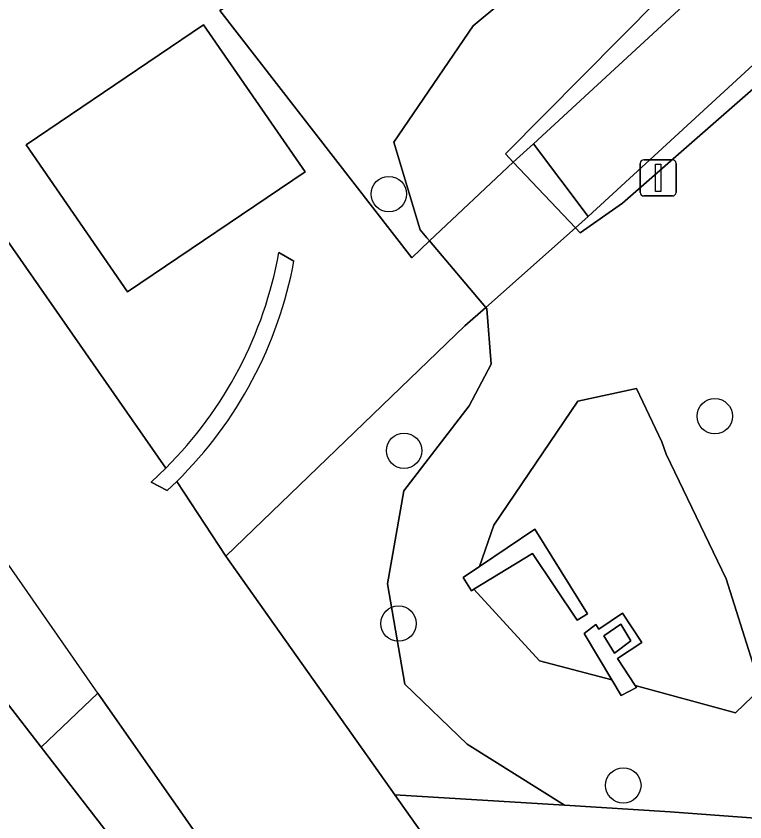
# Model space of a CAD drawing. Extents: x 161087 to 161926, y 382572 to 383873.
# Drawn here: x 161543.74 to 161563.86, y 382908.56 to 382930.81 of the extents above; entities that cross this region are included whole.
import ezdxf

# ---------------------------------------------------------------- set-up
doc = ezdxf.new("R2010")
doc.units = 0
for name, color, linetype in [('IMGEO_Boom', 7, 'Continuous'), ('IMGEO_Groenvoorziening', 7, 'Continuous'), ('IMGEO_Lichtmast', 7, 'Continuous'), ('IMGEO_Lijnafwatering', 7, 'Continuous'), ('IMGEO_Meer_plas_ven_vijver', 7, 'Continuous'), ('IMGEO_Muur', 7, 'Continuous'), ('IMGEO_Pand', 7, 'Continuous'), ('IMGEO_Parkeervlak_open', 7, 'Continuous'), ('IMGEO_Voetgangersgebied_open', 7, 'Continuous'), ('IMGEO_Voetpad_halfverhard', 7, 'Continuous'), ('IMGEO_Voetpad_open', 7, 'Continuous')]:
    doc.layers.add(name, color=color, linetype=linetype)

msp = doc.modelspace()

# ---------------------------------------------------------------- linework, layer by layer
at = {"layer": 'IMGEO_Boom'}
for centre in [(161554.03, 382925.9), (161563.028, 382919.764), (161554.451, 382918.811), (161554.297, 382914.037), (161560.503, 382909.567)]:
    msp.add_circle(centre, 0.489, dxfattribs=at)
at = {"layer": 'IMGEO_Groenvoorziening'}
for points in [[(161564.913, 382941.379), (161562.942, 382940.042), (161563.172, 382939.711), (161551.995, 382932.101), (161551.734, 382932.436), (161549.364, 382930.974), (161554.665, 382924.143), (161555.155, 382924.606), (161555.083, 382924.691), (161554.897, 382924.91), (161554.172, 382927.33), (161556.356, 382930.548), (161558.705, 382932.504), (161561.62, 382935.089), (161566.527, 382937.648)], [(161572.739, 382937.434), (161559.529, 382925.28), (161558.028, 382927.283), (161571.219, 382939.471)], [(161566.527, 382937.648), (161561.62, 382935.089), (161558.705, 382932.504), (161556.356, 382930.548), (161554.172, 382927.33), (161554.897, 382924.91), (161555.083, 382924.691), (161555.155, 382924.606), (161556.707, 382922.771), (161556.74, 382922.732), (161556.859, 382921.206), (161556.249, 382920.05), (161554.441, 382917.705), (161553.991, 382915.133), (161554.474, 382912.365), (161556.194, 382910.708), (161558.88, 382909.024), (161561.798, 382908.838), (161565.138, 382908.591)], [(161565.723, 382935.577), (161557.251, 382927.007), (161557.462, 382926.785), (161559.18, 382924.97), (161559.311, 382924.831), (161560.48, 382925.652), (161568.725, 382932.874)], [(161568.725, 382932.874), (161560.48, 382925.652), (161559.311, 382924.831), (161559.18, 382924.97), (161557.462, 382926.785), (161557.251, 382927.007), (161565.723, 382935.577)]]:
    msp.add_lwpolyline(points, dxfattribs=at)
for points in [[(161553.991, 382915.133), (161554.441, 382917.705), (161556.249, 382920.05), (161556.859, 382921.206), (161556.74, 382922.732), (161556.707, 382922.771), (161556.128, 382922.257), (161549.531, 382915.899), (161554.195, 382909.309), (161558.88, 382909.024), (161556.194, 382910.708), (161554.474, 382912.365)], [(161560.864, 382920.529), (161561.571, 382919.06), (161561.69, 382918.715), (161563.346, 382915.275), (161564.302, 382912.24), (161563.598, 382911.571), (161560.831, 382912.328), (161560.84, 382912.315), (161560.868, 382912.272), (161560.444, 382912.047), (161560.183, 382912.486), (161558.187, 382913.006), (161556.381, 382914.985), (161556.308, 382914.94), (161556.082, 382915.311), (161556.534, 382915.615), (161556.929, 382916.756), (161559.247, 382920.181)]]:
    msp.add_lwpolyline(points, close=True, dxfattribs=at)
at = {"layer": 'IMGEO_Lichtmast'}
for p, q in [((161560.969, 382925.947), (161560.969, 382926.747)), ((161560.969, 382926.747), (161560.969, 382925.947)), ((161561.069, 382926.847), (161561.859, 382926.847)), ((161561.859, 382926.847), (161561.069, 382926.847)), ((161561.959, 382926.747), (161561.959, 382925.947)), ((161561.959, 382925.947), (161561.959, 382926.747)), ((161561.859, 382925.847), (161561.069, 382925.847)), ((161561.069, 382925.847), (161561.859, 382925.847))]:
    msp.add_line(p, q, dxfattribs=at)
msp.add_lwpolyline([(161561.389, 382926.722), (161561.539, 382926.722), (161561.539, 382925.972), (161561.389, 382925.972), (161561.389, 382926.722)], dxfattribs=at)
for centre, start, end in [((161561.069, 382926.747), 90, 180), ((161561.069, 382926.747), 90, 180), ((161561.859, 382926.747), 0, 90), ((161561.859, 382926.747), 360, 90), ((161561.069, 382925.947), 180, 270), ((161561.069, 382925.947), 180, 270), ((161561.859, 382925.947), 270, 0), ((161561.859, 382925.947), 270, 0)]:
    msp.add_arc(centre, 0.1, start, end, dxfattribs=at)
at = {"layer": 'IMGEO_Lijnafwatering'}
msp.add_lwpolyline([(161546, 382912.112), (161539.984, 382920.763), (161533.022, 382930.719)], dxfattribs=at)
at = {"layer": 'IMGEO_Meer_plas_ven_vijver'}
for points in [[(161561.69, 382918.715), (161561.571, 382919.06), (161560.864, 382920.529), (161559.247, 382920.181), (161556.929, 382916.756), (161556.534, 382915.615), (161558.063, 382916.642), (161559.511, 382914.305), (161559.225, 382914.128), (161557.996, 382915.971), (161556.381, 382914.985), (161558.187, 382913.006), (161560.183, 382912.486), (161559.42, 382913.766), (161559.746, 382914.009), (161559.831, 382913.884), (161560.483, 382914.324), (161561.01, 382913.51), (161560.34, 382913.073), (161560.831, 382912.328), (161563.598, 382911.571), (161564.302, 382912.24), (161563.346, 382915.275)], [(161560.261, 382913.223), (161560.71, 382913.563), (161560.439, 382914.022), (161559.966, 382913.702)]]:
    msp.add_lwpolyline(points, close=True, dxfattribs=at)
at = {"layer": 'IMGEO_Muur'}
for points in [[(161551.409, 382924.048), (161550.994, 382924.285)], [(161547.873, 382918.33), (161547.469, 382917.945), (161547.907, 382917.709), (161548.176, 382917.965)]]:
    msp.add_lwpolyline(points, dxfattribs=at)
for points in [[(161556.534, 382915.615), (161556.082, 382915.311), (161556.308, 382914.94), (161556.381, 382914.985), (161557.996, 382915.971), (161559.225, 382914.128), (161559.511, 382914.305), (161558.063, 382916.642)], [(161560.183, 382912.486), (161560.444, 382912.047), (161560.868, 382912.272), (161560.84, 382912.315), (161560.831, 382912.328), (161560.34, 382913.073), (161561.01, 382913.51), (161560.483, 382914.324), (161559.831, 382913.884), (161559.746, 382914.009), (161559.42, 382913.766)], [(161560.261, 382913.223), (161559.966, 382913.702), (161560.439, 382914.022), (161560.71, 382913.563)]]:
    msp.add_lwpolyline(points, close=True, dxfattribs=at)
for centre, radius, start, end in [((161539.971, 382926.267), 11.2, 314.8747, 349.8075), ((161540.133, 382926.14), 11.469, 314.5329, 349.4874)]:
    msp.add_arc(centre, radius, start, end, dxfattribs=at)
at = {"layer": 'IMGEO_Pand'}
msp.add_lwpolyline([(161560.872, 382889.358), (161544.431, 382910.624), (161543.465, 382911.873), (161532.673, 382903.552), (161532.411, 382903.35), (161532.691, 382902.989), (161529.838, 382900.774), (161529.555, 382901.139), (161528.355, 382900.208), (161529.783, 382898.374), (161522.952, 382893.186), (161516.357, 382901.716), (161511.853, 382907.541), (161509.299, 382910.845), (161504.422, 382917.152)], dxfattribs=at)
at = {"layer": 'IMGEO_Parkeervlak_open'}
msp.add_lwpolyline([(161548.91, 382930.57), (161544.019, 382927.26), (161546.821, 382923.196), (161551.721, 382926.518)], close=True, dxfattribs=at)
at = {"layer": 'IMGEO_Voetgangersgebied_open'}
for points in [[(161548.176, 382917.965), (161547.907, 382917.709), (161547.469, 382917.945), (161547.873, 382918.33), (161542.925, 382925.429), (161537.139, 382933.73), (161504.897, 382979.985)], [(161596.885, 382974.069), (161588.035, 382967.925), (161585.959, 382966.519), (161569.003, 382955.037), (161565.871, 382952.916), (161563.813, 382951.712), (161560.769, 382949.674), (161558.455, 382948.112), (161555.17, 382945.878), (161546.683, 382940.167), (161540.192, 382935.847), (161537.139, 382933.73), (161542.925, 382925.429), (161547.873, 382918.33)], [(161548.176, 382917.965), (161549.531, 382915.899), (161556.128, 382922.257), (161556.707, 382922.771), (161555.155, 382924.606), (161554.665, 382924.143), (161549.364, 382930.974), (161551.734, 382932.436), (161562.942, 382940.042), (161564.913, 382941.379), (161568.153, 382943.539), (161570.56, 382945.2), (161572.373, 382946.378), (161584.599, 382954.611)], [(161507.956, 382945.121), (161509.426, 382946.113), (161512.58, 382941.413), (161516.749, 382935.282), (161518.39, 382936.615), (161518.913, 382935.983), (161522.672, 382938.868), (161533.953, 382924.237), (161538.221, 382918.689), (161538.305, 382918.579), (161542.313, 382913.399), (161542.46, 382913.211), (161543.465, 382911.873), (161544.431, 382910.624), (161546, 382912.112), (161561.571, 382889.847)], [(161550.994, 382924.285), (161551.409, 382924.048)], [(161567.943, 382889.884), (161555.558, 382907.383), (161554.195, 382909.309), (161549.531, 382915.899), (161548.176, 382917.965)]]:
    msp.add_lwpolyline(points, dxfattribs=at)
msp.add_lwpolyline([(161551.721, 382926.518), (161546.821, 382923.196), (161544.019, 382927.26), (161548.91, 382930.57)], close=True, dxfattribs=at)
for centre, radius, start, end in [((161539.971, 382926.267), 11.2, 314.8747, 349.8075), ((161540.133, 382926.14), 11.469, 314.5329, 349.4874)]:
    msp.add_arc(centre, radius, start, end, dxfattribs=at)
at = {"layer": 'IMGEO_Voetpad_halfverhard'}
msp.add_lwpolyline([(161583.816, 382928.03), (161573.441, 382941.522), (161571.219, 382939.471), (161558.028, 382927.283), (161559.529, 382925.28), (161572.739, 382937.434), (161589.376, 382915.993), (161590.694, 382914.123), (161590.742, 382914.055), (161581.215, 382906.874), (161583.117, 382904.474), (161585.868, 382906.691), (161586.171, 382906.91), (161588.697, 382908.578), (161593.286, 382911.092), (161597.397, 382913.021)], dxfattribs=at)
at = {"layer": 'IMGEO_Voetpad_open'}
for points in [[(161556.707, 382922.771), (161559.18, 382924.97), (161559.529, 382925.28), (161558.028, 382927.283), (161557.462, 382926.785), (161555.155, 382924.606)], [(161589.376, 382915.993), (161576.601, 382917.487), (161571.741, 382918.056), (161570.747, 382916.632), (161565.853, 382909.615), (161565.138, 382908.591), (161561.798, 382908.838), (161558.88, 382909.024), (161554.195, 382909.309), (161555.558, 382907.383), (161561.718, 382907.031), (161568.148, 382906.58), (161568.338, 382906.851), (161574.73, 382915.982), (161590.694, 382914.123)], [(161546, 382912.112), (161544.431, 382910.624), (161560.872, 382889.358), (161561.571, 382889.847)]]:
    msp.add_lwpolyline(points, close=True, dxfattribs=at)

doc.saveas('drawing.dxf')
